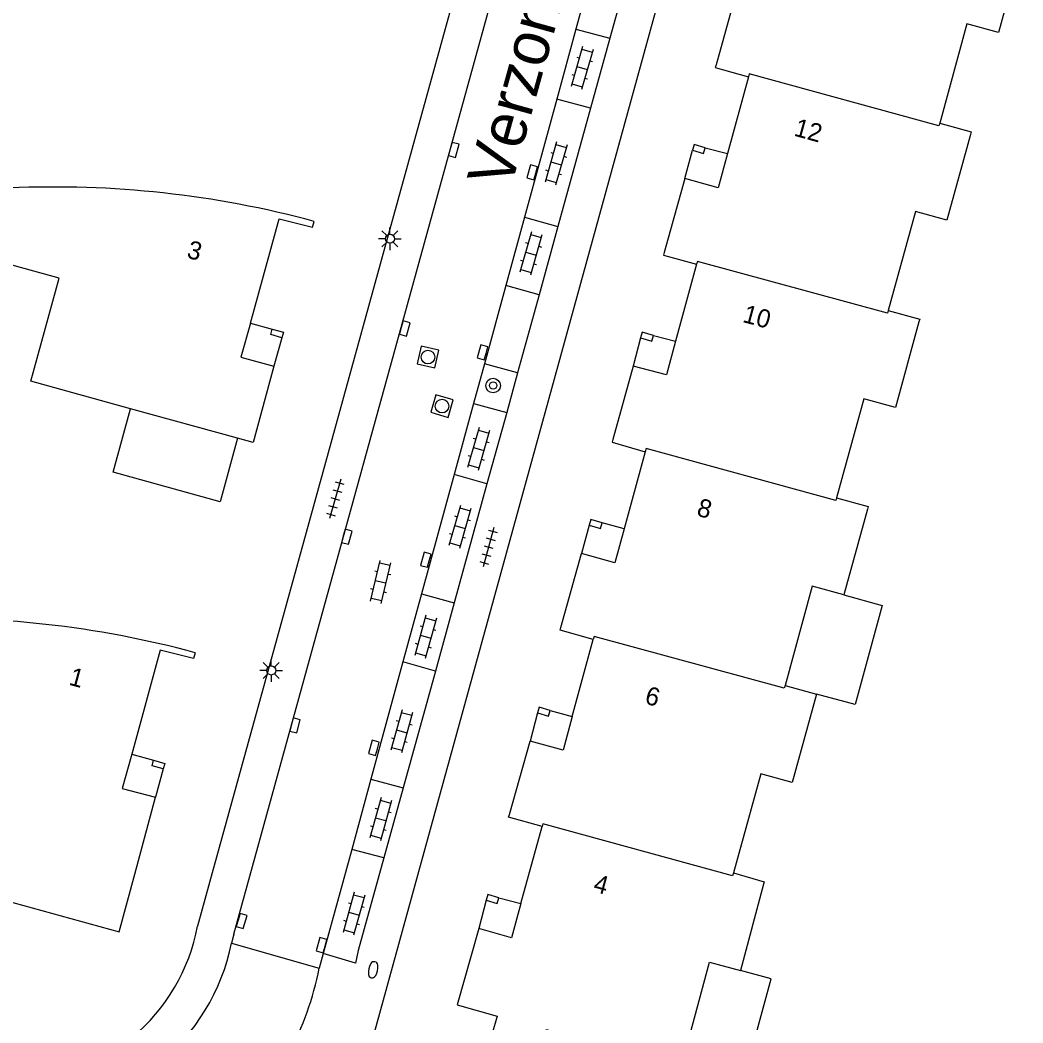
# Model space of a CAD drawing. Extents: x 136000 to 141014, y 402000 to 403500.
# Drawn here: x 138808.4 to 138863.5, y 402341.8 to 402396.9 of the extents above; entities that cross this region are included whole.
import ezdxf

# ---------------------------------------------------------------- set-up
doc = ezdxf.new("R2010")
doc.units = 0
for name, color, linetype in [('gg-afsc-erfafscheiding', 7, 'Continuous'), ('gg-anno-huisnummerreeks BGT', 7, 'Continuous'), ('gg-anno-openbare ruimte label', 7, 'Continuous'), ('gg-bbg-gedigitaliseerde bebouwing', 7, 'Continuous'), ('gg-bbg-hoofdgebouw', 7, 'Continuous'), ('gg-bbg-luifel en loopbrug', 7, 'Continuous'), ('gg-bbg-onder overbouw', 7, 'Continuous'), ('gg-bbg-pand overbouw', 7, 'Continuous'), ('gg-bbg-pilaar onder overbouw', 7, 'Continuous'), ('gg-bbg-pilaar pand', 7, 'Continuous'), ('gg-bbg-tussenscheiding', 7, 'Continuous'), ('gg-knt-verharding', 7, 'Continuous'), ('gg-knt-verharding nz', 7, 'Continuous'), ('gt-symb-boom', 7, 'Continuous'), ('gt-symb-brandkraan', 7, 'Continuous'), ('gt-symb-klinker verharding', 7, 'Continuous'), ('gt-symb-kolk', 7, 'Continuous'), ('gt-symb-lichtmast', 7, 'Continuous'), ('gt-symb-rioolschacht', 7, 'Continuous'), ('gt-symb-tegel verharding', 7, 'Continuous')]:
    doc.layers.add(name, color=color, linetype=linetype)

# ---------------------------------------------------------------- blocks, each defined once
blk = doc.blocks.new('gt0-KL1')
at = {"layer": 'gt-symb-klinker verharding'}
for p, q in [((-1.15, 0.3), (1.15, 0.3)), ((-1, -0.3), (-1, 0.3)), ((-0.5, 0.3), (-0.5, 0.45)), ((0, -0.3), (0, 0.3)), ((0.5, 0.3), (0.5, 0.45)), ((1, -0.3), (1, 0.3)), ((-1.15, -0.3), (1.15, -0.3)), ((-0.5, -0.45), (-0.5, -0.3)), ((0.5, -0.45), (0.5, -0.3))]:
    blk.add_line(p, q, dxfattribs=at)
blk = doc.blocks.new('gt0-KOLK')
at = {"layer": 'gt-symb-kolk'}
blk.add_lwpolyline([(0, 0), (0.375, 0), (0.375, 0.4), (-0.375, 0.4), (-0.375, 0), (0, 0)], dxfattribs=at)
blk = doc.blocks.new('gt0-TEG1')
at = {"layer": 'gt-symb-tegel verharding'}
for p, q in [((-1.125, 0), (1.125, 0)), ((-0.9, -0.25), (-0.9, 0.25)), ((-0.45, -0.25), (-0.45, 0.25)), ((0, -0.25), (0, 0.25)), ((0.45, -0.25), (0.45, 0.25)), ((0.9, -0.25), (0.9, 0.25))]:
    blk.add_line(p, q, dxfattribs=at)
blk = doc.blocks.new('gt0-BR')
at = {"layer": 'gt-symb-brandkraan'}
for centre, radius, start, end in [((-0.244, 0), 0.206, 107.5669, 252.4331), ((0.599, -2.664), 3, 106.892, 107.5669), ((0, -0.691), 0.938, 73.108, 106.892), ((-0.599, -2.664), 3, 72.4331, 73.108), ((0.244, 0), 0.206, 287.567, 72.4331), ((0.599, 2.664), 3, 252.4331, 253.108), ((0, 0.691), 0.938, 253.108, 286.8921), ((-0.599, 2.664), 3, 286.8921, 287.567)]:
    blk.add_arc(centre, radius, start, end, dxfattribs=at)
blk = doc.blocks.new('gt0-RS')
at = {"layer": 'gt-symb-rioolschacht'}
blk.add_lwpolyline([(-0.5, -0.5), (0.5, -0.5), (0.5, 0.5), (-0.5, 0.5)], close=True, dxfattribs=at)
blk.add_circle((0, 0), 0.375, dxfattribs=at)
blk = doc.blocks.new('gt0-BOOM')
at = {"layer": 'gt-symb-boom'}
for radius in [0.4, 0.2]:
    blk.add_circle((0, 0), radius, dxfattribs=at)
blk = doc.blocks.new('gt0-LMAST')
at = {"layer": 'gt-symb-lichtmast'}
for p, q in [((-0.005, 0.246), (-0.005, 0.621)), ((-0.182, 0.173), (-0.447, 0.438)), ((0.172, 0.173), (0.437, 0.438)), ((-0.255, -0.004), (-0.63, -0.004)), ((-0.182, -0.181), (-0.447, -0.446)), ((-0.005, -0.254), (-0.005, -0.629)), ((0.437, -0.446), (0.172, -0.181)), ((0.245, -0.004), (0.62, -0.004))]:
    blk.add_line(p, q, dxfattribs=at)
blk.add_circle((-0.005, -0.004), 0.25, dxfattribs=at)

msp = doc.modelspace()

# ---------------------------------------------------------------- linework, layer by layer
at = {"layer": 'gg-afsc-erfafscheiding'}
for p, q in [((138833.395, 402402.392), (138828.536, 402384.766)), ((138825.182, 402372.602), (138821.994, 402361.035)), ((138818.812, 402349.495), (138818.149, 402347.09))]:
    msp.add_line(p, q, dxfattribs=at)
msp.add_arc((138807.86, 402349.019), 10.469, 309.6662, 349.379, dxfattribs=at)
at = {"layer": 'gg-bbg-gedigitaliseerde bebouwing'}
for p, q in [((138854.988, 402370.028), (138853.691, 402365.308)), ((138850.454, 402360.332), (138852.192, 402359.854)), ((138847.618, 402350.014), (138849.315, 402349.534)), ((138849.276, 402349.389), (138847.997, 402344.655)), ((138849.315, 402349.534), (138849.276, 402349.389))]:
    msp.add_line(p, q, dxfattribs=at)
for points in [[(138851.296, 402404.427), (138863.537, 402401.128), (138862.197, 402396.253), (138860.46, 402396.731), (138858.958, 402391.268)], [(138858.958, 402391.268), (138860.696, 402390.79), (138860.656, 402390.645)], [(138860.656, 402390.645), (138859.358, 402385.925), (138857.621, 402386.403), (138856.122, 402380.949)], [(138856.122, 402380.949), (138857.859, 402380.472), (138857.819, 402380.327)], [(138857.819, 402380.327), (138856.527, 402375.626), (138854.79, 402376.104), (138853.291, 402370.65)], [(138853.291, 402370.65), (138855.028, 402370.173), (138854.988, 402370.028)], [(138853.691, 402365.308), (138851.953, 402365.786), (138850.454, 402360.332)], [(138852.192, 402359.854), (138850.854, 402354.99), (138849.117, 402355.467), (138847.618, 402350.014)], [(138846.425, 402339.227), (138844.834, 402339.657), (138846.308, 402345.111), (138847.997, 402344.655)]]:
    msp.add_lwpolyline(points, dxfattribs=at)
at = {"layer": 'gg-bbg-hoofdgebouw'}
for p, q in [((138847.802, 402398.544), (138846.659, 402394.467)), ((138848.439, 402393.814), (138847.284, 402389.603)), ((138844.952, 402388.219), (138843.811, 402384.154)), ((138845.591, 402383.499), (138844.438, 402379.27)), ((138842.104, 402377.894), (138840.987, 402373.861)), ((138820.349, 402373.934), (138814.467, 402375.557)), ((138842.76, 402373.185), (138841.601, 402368.953)), ((138838.128, 402363.516), (138839.269, 402367.591)), ((138838.746, 402358.623), (138839.911, 402362.857)), ((138835.293, 402353.224), (138836.431, 402357.274)), ((138814.699, 402349.957), (138815.833, 402354.18)), ((138835.93, 402348.342), (138837.098, 402352.574))]:
    msp.add_line(p, q, dxfattribs=at)
for points in [[(138846.659, 402394.467), (138846.619, 402394.324), (138848.439, 402393.814)], [(138814.467, 402375.557), (138808.977, 402377.071), (138810.538, 402382.73), (138806.46, 402383.855), (138805.765, 402381.338), (138805.934, 402381.291), (138805.852, 402380.992), (138801.754, 402382.111), (138801.215, 402386.687), (138799.749, 402386.42), (138799.689, 402386.724)], [(138821.051, 402380.257), (138822.644, 402386.004), (138824.469, 402385.548), (138824.565, 402385.861)], [(138843.811, 402384.154), (138843.771, 402384.01), (138845.591, 402383.499)], [(138822.349, 402377.904), (138821.206, 402373.698), (138820.349, 402373.934)], [(138840.987, 402373.861), (138840.947, 402373.716), (138842.76, 402373.185)], [(138839.911, 402362.857), (138838.088, 402363.372), (138838.128, 402363.516)], [(138818.016, 402362.132), (138817.924, 402361.81), (138816.084, 402362.266), (138814.526, 402356.544)], [(138837.098, 402352.574), (138835.252, 402353.08), (138835.293, 402353.224)], [(138807.463, 402348.537), (138813.844, 402346.772), (138814.699, 402349.957)], [(138833.61, 402346.963), (138832.426, 402342.76), (138834.63, 402342.139), (138834.344, 402341.188), (138837.103, 402340.628), (138837.326, 402341.403), (138839.842, 402340.708)]]:
    msp.add_lwpolyline(points, dxfattribs=at)
for centre, radius, start, end in [((138810.268, 402332.766), 54.986, 74.9299, 92.5647), ((138803.764, 402309.385), 54.639, 74.8805, 92.4361)]:
    msp.add_arc(centre, radius, start, end, dxfattribs=at)
at = {"layer": 'gg-bbg-luifel en loopbrug'}
for points in [[(138820.349, 402373.934), (138819.385, 402370.437), (138813.502, 402372.059), (138814.467, 402375.557)], [(138853.691, 402365.308), (138855.801, 402364.728), (138854.303, 402359.274), (138852.192, 402359.854)], [(138846.425, 402339.227), (138848.213, 402338.744), (138849.686, 402344.199), (138847.997, 402344.655)]]:
    msp.add_lwpolyline(points, dxfattribs=at)
at = {"layer": 'gg-bbg-onder overbouw'}
for points in [[(138847.284, 402389.603), (138846.772, 402387.708), (138844.952, 402388.219)], [(138821.051, 402380.257), (138820.535, 402378.397), (138822.349, 402377.904)], [(138844.438, 402379.27), (138843.938, 402377.422), (138842.104, 402377.894)], [(138841.601, 402368.953), (138841.089, 402367.082), (138839.269, 402367.591)], [(138838.746, 402358.623), (138838.25, 402356.763), (138836.431, 402357.274)], [(138814.526, 402356.544), (138814.008, 402354.67), (138815.833, 402354.18)], [(138835.93, 402348.342), (138835.42, 402346.453), (138833.61, 402346.963)]]:
    msp.add_lwpolyline(points, dxfattribs=at)
at = {"layer": 'gg-bbg-pand overbouw'}
for p, q in [((138844.952, 402388.219), (138845.365, 402389.775)), ((138846.07, 402389.901), (138847.284, 402389.603)), ((138821.051, 402380.257), (138822.258, 402379.938)), ((138822.784, 402379.454), (138822.349, 402377.904)), ((138842.513, 402379.45), (138842.104, 402377.894)), ((138843.218, 402379.576), (138844.438, 402379.27)), ((138841.601, 402368.953), (138840.391, 402369.28)), ((138839.686, 402369.154), (138839.269, 402367.591)), ((138836.839, 402358.826), (138836.431, 402357.274)), ((138837.544, 402358.952), (138838.746, 402358.623)), ((138814.526, 402356.544), (138815.733, 402356.22)), ((138816.259, 402355.736), (138815.833, 402354.18)), ((138834.013, 402348.52), (138833.61, 402346.963)), ((138834.718, 402348.646), (138835.93, 402348.342))]:
    msp.add_line(p, q, dxfattribs=at)
at = {"layer": 'gg-bbg-pilaar onder overbouw'}
for points in [[(138845.365, 402389.775), (138845.979, 402389.594), (138846.07, 402389.901)], [(138822.784, 402379.454), (138822.169, 402379.631), (138822.258, 402379.938)], [(138842.513, 402379.45), (138843.127, 402379.269), (138843.218, 402379.576)], [(138839.686, 402369.154), (138840.3, 402368.973), (138840.391, 402369.28)], [(138836.839, 402358.826), (138837.453, 402358.645), (138837.544, 402358.952)], [(138816.259, 402355.736), (138815.644, 402355.913), (138815.733, 402356.22)], [(138834.013, 402348.52), (138834.627, 402348.339), (138834.718, 402348.646)]]:
    msp.add_lwpolyline(points, dxfattribs=at)
at = {"layer": 'gg-bbg-pilaar pand'}
for points in [[(138846.07, 402389.901), (138845.456, 402390.082), (138845.365, 402389.775)], [(138822.258, 402379.938), (138822.873, 402379.761), (138822.784, 402379.454)], [(138843.218, 402379.576), (138842.604, 402379.757), (138842.513, 402379.45)], [(138840.391, 402369.28), (138839.777, 402369.461), (138839.686, 402369.154)], [(138837.544, 402358.952), (138836.93, 402359.133), (138836.839, 402358.826)], [(138815.733, 402356.22), (138816.348, 402356.043), (138816.259, 402355.736)], [(138834.718, 402348.646), (138834.104, 402348.827), (138834.013, 402348.52)]]:
    msp.add_lwpolyline(points, dxfattribs=at)
at = {"layer": 'gg-bbg-tussenscheiding'}
for points in [[(138858.958, 402391.268), (138858.917, 402391.12), (138848.482, 402393.969), (138848.439, 402393.814)], [(138856.122, 402380.949), (138856.082, 402380.802), (138845.634, 402383.656), (138845.591, 402383.499)], [(138853.291, 402370.65), (138853.251, 402370.504), (138842.809, 402373.362), (138842.76, 402373.185)], [(138850.454, 402360.332), (138850.413, 402360.181), (138839.956, 402363.02), (138839.911, 402362.857)], [(138847.618, 402350.014), (138847.574, 402349.856), (138837.138, 402352.718), (138837.098, 402352.574)]]:
    msp.add_lwpolyline(points, dxfattribs=at)
at = {"layer": 'gg-knt-verharding'}
for p, q in [((138820.146, 402346.642), (138839.477, 402416.807)), ((138828.715, 402344.299), (138848.427, 402415.89)), ((138842.525, 402402.112), (138840.825, 402395.946)), ((138840.825, 402395.946), (138839.761, 402392.085)), ((138839.761, 402392.085), (138837.968, 402385.58)), ((138837.968, 402385.58), (138836.93, 402381.815)), ((138828.536, 402384.766), (138825.182, 402372.602)), ((138836.93, 402381.815), (138835.748, 402377.527)), ((138833.926, 402378.029), (138833.33, 402375.847)), ((138835.748, 402377.527), (138833.926, 402378.029)), ((138835.748, 402377.527), (138835.147, 402375.346)), ((138833.33, 402375.847), (138835.147, 402375.346)), ((138835.147, 402375.346), (138834.064, 402371.416)), ((138834.064, 402371.416), (138832.263, 402364.883)), ((138832.263, 402364.883), (138831.225, 402361.117)), ((138821.994, 402361.035), (138818.812, 402349.495)), ((138831.225, 402361.117), (138829.454, 402354.695)), ((138829.454, 402354.695), (138828.392, 402350.841)), ((138828.392, 402350.841), (138826.986, 402345.74)), ((138820.146, 402346.642), (138820.022, 402346.159)), ((138820.022, 402346.159), (138824.839, 402344.772)), ((138825.058, 402345.58), (138824.839, 402344.772)), ((138827.16, 402338.621), (138828.715, 402344.299))]:
    msp.add_line(p, q, dxfattribs=at)
msp.add_lwpolyline([(138826.986, 402345.74), (138826.828, 402345.061), (138825.058, 402345.58)], dxfattribs=at)
for centre, radius, start, end in [((138808.565, 402348.528), 11.699, 309.1845, 348.3162), ((138808.252, 402348.059), 16.91, 314.8292, 348.7924)]:
    msp.add_arc(centre, radius, start, end, dxfattribs=at)
at = {"layer": 'gg-knt-verharding nz'}
for p, q in [((138840.648, 402402.623), (138838.956, 402396.433)), ((138838.956, 402396.433), (138837.904, 402392.581)), ((138838.956, 402396.433), (138840.825, 402395.946)), ((138837.904, 402392.581), (138836.13, 402386.091)), ((138839.761, 402392.085), (138837.904, 402392.581)), ((138836.13, 402386.091), (138835.102, 402382.329)), ((138836.13, 402386.091), (138837.968, 402385.58)), ((138835.102, 402382.329), (138833.926, 402378.029)), ((138836.93, 402381.815), (138835.102, 402382.329)), ((138833.33, 402375.847), (138832.261, 402371.936)), ((138832.261, 402371.936), (138830.468, 402365.375)), ((138834.064, 402371.416), (138832.261, 402371.936)), ((138830.468, 402365.375), (138829.443, 402361.624)), ((138830.468, 402365.375), (138832.263, 402364.883)), ((138829.443, 402361.624), (138827.68, 402355.175)), ((138831.225, 402361.117), (138829.443, 402361.624)), ((138827.68, 402355.175), (138826.624, 402351.31)), ((138827.68, 402355.175), (138829.454, 402354.695)), ((138826.624, 402351.31), (138825.058, 402345.58)), ((138828.392, 402350.841), (138826.624, 402351.31))]:
    msp.add_line(p, q, dxfattribs=at)

# ---------------------------------------------------------------- block references
at = {"layer": 'gt-symb-boom'}
msp.add_blockref('gt0-BOOM', (138834.401, 402376.83), dxfattribs=at)
at = {"layer": 'gt-symb-brandkraan', "rotation": 77.29726808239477}
msp.add_blockref('gt0-BR', (138827.802, 402344.69), dxfattribs=at)
at = {"layer": 'gt-symb-klinker verharding'}
for p, rotation in [((138839.291, 402394.298), -105.96901653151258), ((138837.861, 402389.045), -105.96901653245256), ((138836.483, 402384.09), -105.96901653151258), ((138833.606, 402373.337), -105.96901653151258), ((138832.576, 402369.049), -105.96901653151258), ((138828.216, 402366.023), 76.8250733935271), ((138830.689, 402363.009), -105.48118592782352), ((138829.375, 402357.807), -105.48118592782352), ((138828.219, 402352.974), -105.48118592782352), ((138826.748, 402347.773), -105.48118592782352)]:
    msp.add_blockref('gt0-KL1', p, dxfattribs=dict(at, rotation=rotation))
at = {"layer": 'gt-symb-kolk'}
for p, rotation in [((138832.044, 402389.844), -105.37072543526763), ((138836.746, 402388.504), 74.44827510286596), ((138829.348, 402380.023), -105.55172489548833), ((138834.016, 402378.601), 74.57402962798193), ((138826.159, 402368.561), -105.3154511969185), ((138830.887, 402367.19), 74.68454880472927), ((138823.314, 402358.186), -105.24507033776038), ((138828.036, 402356.844), 74.57402962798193), ((138820.379, 402347.424), -106.62239613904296), ((138825.16, 402345.991), 74.5188140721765)]:
    msp.add_blockref('gt0-KOLK', p, dxfattribs=dict(at, rotation=rotation))
at = {"layer": 'gt-symb-lichtmast'}
for p in [(138828.731, 402384.907), (138822.202, 402361.159)]:
    msp.add_blockref('gt0-LMAST', p, dxfattribs=at)
at = {"layer": 'gt-symb-rioolschacht'}
for p, rotation in [((138830.818, 402378.396), -103.2438020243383), ((138831.591, 402375.699), 73.37760386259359)]:
    msp.add_blockref('gt0-RS', p, dxfattribs=dict(at, rotation=rotation))
at = {"layer": 'gt-symb-tegel verharding'}
for p, rotation in [((138825.714, 402370.599), -105.7172524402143), ((138834.148, 402367.943), -105.4259703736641)]:
    msp.add_blockref('gt0-TEG1', p, dxfattribs=dict(at, rotation=rotation))

# ---------------------------------------------------------------- texts
at = {"layer": 'gg-anno-huisnummerreeks BGT'}
for s, rotation, p in [('12', 344.6, (138850.895, 402390.586)), ('3', 344.5, (138817.502, 402383.878)), ('10', 344.8, (138848.07, 402380.336)), ('8', 344.7, (138845.546, 402369.687)), ('1', 344.8, (138811.023, 402360.381)), ('6', 344.6, (138842.69, 402359.348)), ('4', 344.6, (138839.859, 402349.005))]:
    msp.add_text(s, height=1, rotation=rotation, dxfattribs=at).set_placement(p)
at = {"layer": 'gg-anno-openbare ruimte label'}
msp.add_text('Verzonken Kasteel', height=2.5, rotation=74.5, dxfattribs=at).set_placement((138835.356, 402387.584))

doc.saveas('drawing.dxf')
